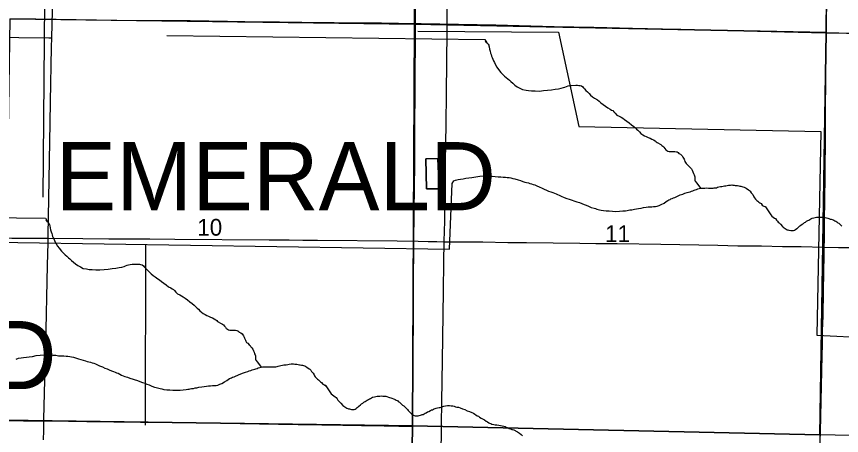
# Model space of a CAD drawing. Extents: x 2.4 to 73.1, y 4.5 to 25.6.
# Drawn here: x 44.554 to 45.586, y 20.586 to 21.11 of the extents above; entities that cross this region are included whole.
import ezdxf

# ---------------------------------------------------------------- set-up
doc = ezdxf.new("R2010")
doc.units = 0
for name, color, linetype in [('GM_X_County_Road', 7, 'Continuous'), ('GM_X_Minor_Lake', 7, 'Continuous'), ('GM_X_Minor_River', 7, 'Continuous'), ('GM_X_Section', 7, 'Continuous'), ('GM_X_Section_Text', 7, 'Continuous'), ('GM_X_Township_Road', 7, 'Continuous'), ('GM_X_Township_Text', 7, 'Continuous')]:
    doc.layers.add(name, color=color, linetype=linetype)

msp = doc.modelspace()

# ---------------------------------------------------------------- linework, layer by layer
at = {"layer": 'GM_X_County_Road'}
for points in [[(45.5667, 21.0897), (45.5668, 21.0956), (45.5675, 21.1631), (45.5681, 21.2284), (45.5684, 21.2594), (45.5686, 21.2828), (45.5688, 21.3061), (45.5692, 21.3424)], [(45.0892, 20.8284), (45.0892, 20.8291), (45.0898, 20.8539), (45.0904, 20.8943), (45.0908, 20.9285), (45.0915, 20.9751), (45.0919, 21.014), (45.0926, 21.0917), (45.0928, 21.1212), (45.0932, 21.157), (45.094, 21.2129), (45.0944, 21.2409), (45.0948, 21.2813), (45.0951, 21.3108), (45.0955, 21.331)], [(44.546, 21.1073), (44.5785, 21.107), (44.6795, 21.1057), (44.7293, 21.1053), (44.7713, 21.1049), (44.8179, 21.1042), (44.8397, 21.1039), (44.8832, 21.1034), (44.9112, 21.1031), (44.9516, 21.1027), (45.0106, 21.102), (45.0532, 21.1014)], [(45.0532, 21.1014), (45.0604, 21.1013), (45.1536, 21.0997), (45.2267, 21.0978), (45.2764, 21.0967), (45.3246, 21.0956), (45.3619, 21.0945), (45.3852, 21.0941), (45.4473, 21.0925), (45.5484, 21.0901), (45.5667, 21.0897)], [(45.5597, 20.5849), (45.5598, 20.591), (45.5619, 20.6859), (45.5622, 20.6998), (45.5624, 20.7169), (45.5629, 20.7356), (45.5635, 20.7667), (45.5638, 20.79), (45.5642, 20.8117), (45.5646, 20.8413), (45.5647, 20.8537), (45.5656, 20.9097), (45.5659, 20.9641), (45.5659, 20.9874), (45.5667, 21.0853), (45.5667, 21.0897)], [(45.5667, 21.0897), (45.5763, 21.0895), (45.6556, 21.0875), (45.769, 21.0847), (45.825, 21.0832), (45.9182, 21.0811), (45.9571, 21.0801), (45.9897, 21.0793), (46.0487, 21.0777), (46.0693, 21.0772)], [(45.0854, 20.5767), (45.0855, 20.5804), (45.0857, 20.5991), (45.086, 20.6286), (45.0868, 20.6799), (45.0877, 20.7374), (45.0882, 20.7669), (45.0887, 20.8026), (45.0892, 20.8284)]]:
    msp.add_lwpolyline(points, dxfattribs=at)
at = {"layer": 'GM_X_Minor_Lake'}
for points in [[(45.0827, 20.8944), (45.0813, 20.9324), (45.0661, 20.932)], [(45.0661, 20.932), (45.0813, 20.9324), (45.0827, 20.8944), (45.0669, 20.8945), (45.0661, 20.932)], [(45.0661, 20.932), (45.0669, 20.8945), (45.0827, 20.8944)]]:
    msp.add_lwpolyline(points, dxfattribs=at)
at = {"layer": 'GM_X_Minor_River'}
for points in [[(44.5943, 21.7157), (44.5872, 20.8842)], [(45.0559, 21.0918), (45.2321, 21.0903), (45.2574, 20.9726), (45.5599, 20.9661), (45.5553, 20.7115), (45.6213, 20.7079)], [(44.7422, 21.0863), (45.14, 21.0815)], [(45.14, 21.0815), (45.1425, 21.0771), (45.1409, 21.0794), (45.1425, 21.0771), (45.144, 21.0754), (45.1447, 21.0744), (45.1451, 21.0734), (45.1455, 21.0721), (45.1458, 21.0694), (45.1465, 21.0668), (45.147, 21.0643), (45.1477, 21.0624), (45.1482, 21.0606), (45.149, 21.0587), (45.1497, 21.0568), (45.1508, 21.0547), (45.1519, 21.0524), (45.1533, 21.0495), (45.1551, 21.0466), (45.157, 21.0439), (45.1601, 21.0402), (45.1624, 21.0377), (45.1646, 21.0356), (45.1666, 21.0338), (45.1685, 21.0321), (45.1706, 21.0305), (45.1726, 21.0288), (45.1748, 21.0266), (45.1775, 21.0243), (45.1805, 21.0221), (45.1836, 21.0205), (45.187, 21.0187), (45.1914, 21.0181), (45.1946, 21.0174), (45.1982, 21.0172), (45.203, 21.0171), (45.2081, 21.0169), (45.2132, 21.0174), (45.2184, 21.0178), (45.2233, 21.0185), (45.2279, 21.0192), (45.2321, 21.0196), (45.2354, 21.0203), (45.2382, 21.0212), (45.24, 21.0219), (45.2421, 21.0226), (45.244, 21.0232), (45.2461, 21.0237), (45.2484, 21.0238), (45.2539, 21.0241), (45.2558, 21.024), (45.2575, 21.0238), (45.259, 21.0236), (45.2609, 21.0232), (45.2624, 21.022), (45.2633, 21.0208), (45.2646, 21.0195), (45.2663, 21.0177), (45.2683, 21.0158), (45.2702, 21.0138), (45.272, 21.0117), (45.2745, 21.0097), (45.2771, 21.008), (45.2807, 21.0058), (45.2827, 21.0042), (45.2849, 21.0023), (45.2879, 21.0001), (45.2909, 20.998), (45.2939, 20.9958), (45.2966, 20.9942), (45.2984, 20.9931), (45.2999, 20.9923), (45.3012, 20.9909), (45.3029, 20.9892), (45.3049, 20.9868), (45.3081, 20.9854), (45.3102, 20.9842), (45.3123, 20.9831), (45.3147, 20.9813), (45.3175, 20.9793), (45.3203, 20.977), (45.3235, 20.9746), (45.3261, 20.9725), (45.3282, 20.9707), (45.3296, 20.9692), (45.3311, 20.9678), (45.3332, 20.9657), (45.335, 20.9637), (45.3373, 20.9622), (45.3395, 20.961), (45.3418, 20.9598), (45.344, 20.9588), (45.3465, 20.9578), (45.3487, 20.9566), (45.351, 20.9556), (45.3529, 20.9544), (45.3542, 20.9534), (45.3553, 20.9523), (45.3598, 20.9499), (45.3613, 20.9489), (45.3626, 20.9479)], [(45.3626, 20.9479), (45.3639, 20.9466), (45.365, 20.945), (45.3661, 20.9435), (45.3674, 20.9425), (45.3689, 20.9417), (45.3706, 20.9413), (45.3725, 20.9412), (45.3739, 20.9412), (45.375, 20.9414), (45.3762, 20.9414), (45.3775, 20.9413), (45.3794, 20.9409), (45.3803, 20.9407), (45.3816, 20.9399), (45.3824, 20.9389), (45.3844, 20.9379), (45.3858, 20.9368), (45.3867, 20.9356), (45.3876, 20.9343), (45.3885, 20.9327), (45.3891, 20.9316), (45.3894, 20.9304), (45.3899, 20.9289), (45.3907, 20.9275), (45.3916, 20.9262), (45.3929, 20.925), (45.3946, 20.9233), (45.3959, 20.9221), (45.397, 20.9208), (45.3983, 20.9194), (45.3992, 20.9177), (45.4001, 20.9157), (45.4008, 20.9138), (45.4015, 20.9119), (45.4023, 20.9106), (45.4026, 20.9094), (45.4026, 20.9075), (45.4026, 20.9062), (45.4027, 20.905), (45.4029, 20.9041), (45.4051, 20.9014), (45.4095, 20.8952)], [(45.099, 20.9013), (45.101, 20.9046), (45.1033, 20.9053), (45.1064, 20.9062), (45.1094, 20.9067), (45.1127, 20.9072), (45.1163, 20.9077), (45.1197, 20.9082), (45.1237, 20.9087), (45.1285, 20.9097), (45.1335, 20.9103), (45.1386, 20.9106), (45.1433, 20.9105), (45.149, 20.9102), (45.1528, 20.9099), (45.1564, 20.9094), (45.1599, 20.9094), (45.1629, 20.9091), (45.1657, 20.909), (45.168, 20.9088), (45.1703, 20.9086), (45.1726, 20.9081), (45.1748, 20.9075), (45.1775, 20.9069), (45.1814, 20.9056), (45.1843, 20.9048), (45.1873, 20.9038), (45.1899, 20.903), (45.1922, 20.9024), (45.1943, 20.9019), (45.1962, 20.9013), (45.1983, 20.9007), (45.2003, 20.9001), (45.2026, 20.8993), (45.205, 20.8983), (45.2077, 20.8969), (45.2114, 20.8955), (45.2143, 20.8941), (45.2171, 20.8929), (45.2197, 20.8917), (45.2224, 20.8907), (45.2248, 20.8899), (45.2271, 20.8889), (45.229, 20.8881), (45.2308, 20.8874), (45.2327, 20.8865), (45.2352, 20.8853), (45.2391, 20.8836), (45.2423, 20.8824), (45.2455, 20.8814), (45.255, 20.8784), (45.2582, 20.8773), (45.2614, 20.8761), (45.264, 20.8749), (45.2667, 20.8739), (45.2697, 20.8729), (45.2729, 20.8713), (45.2765, 20.8703), (45.2785, 20.8697), (45.2801, 20.8692), (45.2816, 20.8688), (45.2833, 20.8684), (45.2853, 20.868), (45.2882, 20.8673), (45.2918, 20.8669), (45.2954, 20.8668), (45.2994, 20.8665), (45.3034, 20.8662), (45.3085, 20.8665), (45.3123, 20.8668), (45.3157, 20.8671), (45.3178, 20.8674), (45.3196, 20.8678), (45.3211, 20.8681), (45.3228, 20.8683), (45.3239, 20.8684), (45.3253, 20.8686), (45.3272, 20.8691), (45.3295, 20.8695), (45.332, 20.87), (45.3354, 20.8705), (45.3383, 20.871), (45.3415, 20.8715), (45.344, 20.8718), (45.3465, 20.8719), (45.3487, 20.8721), (45.351, 20.8722), (45.3533, 20.8723), (45.3556, 20.8727), (45.3581, 20.8738), (45.3606, 20.8748), (45.3641, 20.8767), (45.3668, 20.8785), (45.3687, 20.8798), (45.3702, 20.8807), (45.3716, 20.8812), (45.3727, 20.8818), (45.3741, 20.8825), (45.3758, 20.8832), (45.3777, 20.8838)], [(44.3393, 20.8306), (45.0957, 20.8189), (45.099, 20.9013)], [(45.3777, 20.8838), (45.3842, 20.8868), (45.3875, 20.8879), (45.3902, 20.889), (45.3929, 20.8899), (45.3948, 20.8904), (45.3967, 20.8909), (45.3984, 20.8917), (45.4001, 20.8922), (45.4017, 20.8927), (45.403, 20.8931), (45.4046, 20.8936), (45.4061, 20.8943), (45.408, 20.8949), (45.4095, 20.8952), (45.4112, 20.8954), (45.4131, 20.8955), (45.4152, 20.8955), (45.4175, 20.8956), (45.4196, 20.8955), (45.4213, 20.8955), (45.4228, 20.8955), (45.4242, 20.8954), (45.4253, 20.8954), (45.4265, 20.8956), (45.4282, 20.8957), (45.4295, 20.8959), (45.431, 20.8964), (45.4326, 20.8968), (45.4345, 20.8973), (45.4364, 20.8976), (45.4381, 20.898), (45.4396, 20.8981), (45.4412, 20.8983), (45.4431, 20.8986), (45.4448, 20.899), (45.4471, 20.8991), (45.4486, 20.8993), (45.4501, 20.8992), (45.4516, 20.899), (45.453, 20.8988), (45.4545, 20.8988), (45.456, 20.8985), (45.4575, 20.8981), (45.4586, 20.8979), (45.46, 20.8977), (45.4613, 20.8975), (45.4626, 20.8971), (45.4641, 20.8966), (45.4669, 20.8952), (45.4698, 20.8933), (45.4707, 20.8925), (45.4716, 20.8915), (45.4729, 20.8896), (45.4738, 20.8886), (45.4749, 20.8875), (45.4759, 20.8855), (45.4764, 20.8844), (45.4771, 20.8832), (45.4784, 20.8817), (45.4801, 20.8801), (45.4812, 20.8792), (45.4827, 20.878), (45.484, 20.8768), (45.4853, 20.876), (45.4868, 20.8741), (45.4879, 20.8733), (45.4908, 20.8718), (45.4892, 20.8725)], [(45.4908, 20.8718), (45.4974, 20.8619), (45.499, 20.8605), (45.5007, 20.8592), (45.5022, 20.8579), (45.5035, 20.8573), (45.5046, 20.8554), (45.5058, 20.8541), (45.5069, 20.8527), (45.5079, 20.8518), (45.5096, 20.8501), (45.512, 20.8474), (45.513, 20.8464), (45.5141, 20.8455), (45.5155, 20.8447), (45.5168, 20.844), (45.5179, 20.8434), (45.5189, 20.8432), (45.5202, 20.8428), (45.5227, 20.8422), (45.5242, 20.8422), (45.5259, 20.8422), (45.5273, 20.8426), (45.5284, 20.8435), (45.5299, 20.8449), (45.5309, 20.8454), (45.532, 20.8466), (45.5337, 20.8481), (45.5352, 20.8492), (45.5368, 20.8502), (45.5383, 20.8513), (45.5396, 20.8523), (45.541, 20.853), (45.5423, 20.854), (45.5438, 20.8547), (45.5451, 20.8555), (45.5465, 20.856), (45.5476, 20.8568), (45.5491, 20.8576), (45.5512, 20.8581), (45.5529, 20.8585), (45.5547, 20.8589), (45.5564, 20.8591), (45.5583, 20.8591), (45.56, 20.8592), (45.5619, 20.859), (45.5634, 20.859), (45.5645, 20.8588), (45.5657, 20.8586), (45.567, 20.8583), (45.5689, 20.8577), (45.5703, 20.8573), (45.5718, 20.8567), (45.5729, 20.8565), (45.5754, 20.8556), (45.5765, 20.8552), (45.5775, 20.8546), (45.5788, 20.8541), (45.5801, 20.8533), (45.5813, 20.8521), (45.5826, 20.8514), (45.5837, 20.8504), (45.5851, 20.8491), (45.5864, 20.8478)], [(44.1926, 20.8625), (44.5904, 20.8578)], [(44.5904, 20.8578), (44.593, 20.8534), (44.5913, 20.8557), (44.593, 20.8534), (44.5945, 20.8516), (44.5952, 20.8507), (44.5955, 20.8497), (44.5959, 20.8484), (44.5962, 20.8457), (44.5969, 20.843), (44.5974, 20.8405), (44.5982, 20.8386), (44.5987, 20.8369), (44.5994, 20.835), (44.6001, 20.8331), (44.6012, 20.831), (44.6023, 20.8287), (44.6038, 20.8258), (44.6056, 20.8229), (44.6074, 20.8202), (44.6106, 20.8165), (44.6128, 20.814), (44.615, 20.8118), (44.6171, 20.8101), (44.619, 20.8083), (44.621, 20.8068), (44.6231, 20.805), (44.6253, 20.8029), (44.6279, 20.8005), (44.6309, 20.7984), (44.6341, 20.7968), (44.6375, 20.795), (44.6418, 20.7943), (44.645, 20.7937), (44.6487, 20.7934), (44.6534, 20.7933), (44.6585, 20.7932), (44.6637, 20.7936), (44.6688, 20.7941), (44.6738, 20.7948), (44.6784, 20.7954), (44.6825, 20.7959), (44.6858, 20.7966), (44.6887, 20.7975), (44.6904, 20.7982), (44.6925, 20.7989), (44.6944, 20.7994), (44.6965, 20.7999), (44.6988, 20.8001), (44.7043, 20.8003), (44.7062, 20.8003), (44.7079, 20.8001), (44.7094, 20.7998), (44.7113, 20.7994), (44.7128, 20.7982), (44.7138, 20.7971), (44.7151, 20.7957), (44.7167, 20.794), (44.7188, 20.792), (44.7206, 20.7901), (44.7225, 20.788), (44.7249, 20.786), (44.7275, 20.7842), (44.7311, 20.7821), (44.7332, 20.7805), (44.7354, 20.7785), (44.7384, 20.7764), (44.7414, 20.7742), (44.7444, 20.7721), (44.747, 20.7705), (44.7489, 20.7693), (44.7504, 20.7685), (44.7517, 20.7672), (44.7533, 20.7654), (44.7554, 20.7631), (44.7586, 20.7617), (44.7606, 20.7605), (44.7627, 20.7593), (44.7651, 20.7576), (44.768, 20.7556), (44.7708, 20.7532), (44.7739, 20.7509), (44.7765, 20.7488), (44.7786, 20.747), (44.7801, 20.7454), (44.7816, 20.7441), (44.7836, 20.7419), (44.7855, 20.74), (44.7877, 20.7384), (44.79, 20.7372), (44.7922, 20.736), (44.7945, 20.735), (44.7969, 20.734), (44.7992, 20.7329), (44.8014, 20.7319), (44.8033, 20.7307), (44.8046, 20.7297), (44.8057, 20.7285), (44.8103, 20.7261), (44.8118, 20.7252), (44.8131, 20.7242)], [(44.7156, 20.8247), (44.7152, 20.5987)], [(44.8131, 20.7242), (44.8144, 20.7228), (44.8155, 20.7213), (44.8166, 20.7197), (44.8179, 20.7188), (44.8194, 20.718), (44.8211, 20.7175), (44.823, 20.7175), (44.8243, 20.7175), (44.8255, 20.7176), (44.8266, 20.7176), (44.8279, 20.7176), (44.8298, 20.7172), (44.8308, 20.7169), (44.8321, 20.7162), (44.8328, 20.7152), (44.8349, 20.7142), (44.8362, 20.713), (44.8371, 20.7119), (44.838, 20.7105), (44.839, 20.709), (44.8395, 20.7078), (44.8399, 20.7067), (44.8404, 20.7051), (44.8411, 20.7038), (44.842, 20.7024), (44.8433, 20.7013), (44.845, 20.6995), (44.8463, 20.6984), (44.8474, 20.697), (44.8487, 20.6956), (44.8496, 20.6939), (44.8505, 20.692), (44.8513, 20.6901), (44.852, 20.6882), (44.8527, 20.6868), (44.8531, 20.6857), (44.853, 20.6838), (44.853, 20.6824), (44.8532, 20.6813), (44.8533, 20.6803), (44.8555, 20.6776), (44.86, 20.6715)], [(44.5537, 20.6816), (44.5568, 20.6825), (44.5599, 20.683), (44.5631, 20.6835), (44.5667, 20.6839), (44.5702, 20.6844), (44.5742, 20.6849), (44.5789, 20.6859), (44.5839, 20.6866), (44.589, 20.6869), (44.5938, 20.6868), (44.5995, 20.6864), (44.6033, 20.6862), (44.6069, 20.6857), (44.6103, 20.6856), (44.6133, 20.6854), (44.6162, 20.6853), (44.6185, 20.6851), (44.6207, 20.6848), (44.623, 20.6844), (44.6253, 20.6838), (44.6279, 20.6831), (44.6319, 20.6819), (44.6347, 20.6811), (44.6377, 20.6801), (44.6404, 20.6792), (44.6427, 20.6786), (44.6447, 20.6782), (44.6466, 20.6776), (44.6487, 20.677), (44.6508, 20.6764), (44.653, 20.6755), (44.6555, 20.6745), (44.6581, 20.6731), (44.6619, 20.6717), (44.6647, 20.6703), (44.6675, 20.6691), (44.6702, 20.6679), (44.6728, 20.6669), (44.6753, 20.6661), (44.6775, 20.6651), (44.6794, 20.6643), (44.6813, 20.6637), (44.6832, 20.6627), (44.6856, 20.6615), (44.6896, 20.6599), (44.6928, 20.6587), (44.696, 20.6577), (44.7054, 20.6546), (44.7086, 20.6536), (44.7118, 20.6524), (44.7145, 20.6512), (44.7171, 20.6502), (44.7201, 20.6491), (44.7233, 20.6476), (44.7269, 20.6465), (44.729, 20.6459), (44.7305, 20.6455), (44.732, 20.6451), (44.7337, 20.6447), (44.7358, 20.6442), (44.7386, 20.6436), (44.7422, 20.6431), (44.7458, 20.6431), (44.7498, 20.6428), (44.7538, 20.6425), (44.759, 20.6428), (44.7628, 20.6431), (44.7662, 20.6434), (44.7683, 20.6437), (44.77, 20.644), (44.7715, 20.6444), (44.7732, 20.6445), (44.7744, 20.6447), (44.7757, 20.6449), (44.7776, 20.6454), (44.7799, 20.6457), (44.7824, 20.6462), (44.7858, 20.6467), (44.7887, 20.6472), (44.792, 20.6477), (44.7944, 20.648), (44.7969, 20.6482), (44.7992, 20.6483), (44.8015, 20.6485), (44.8038, 20.6486), (44.806, 20.6489), (44.8085, 20.65), (44.811, 20.6511), (44.8145, 20.6529), (44.8172, 20.6548), (44.8191, 20.656), (44.8207, 20.657), (44.822, 20.6575), (44.8232, 20.658), (44.8245, 20.6588), (44.8262, 20.6595), (44.8282, 20.66)], [(44.8282, 20.66), (44.8347, 20.6631), (44.8379, 20.6642), (44.8406, 20.6652), (44.8433, 20.6661), (44.8452, 20.6667), (44.8471, 20.6672), (44.8489, 20.6679), (44.8506, 20.6684), (44.8521, 20.669), (44.8535, 20.6693), (44.855, 20.6699), (44.8565, 20.6706), (44.8584, 20.6711), (44.86, 20.6715), (44.8617, 20.6716), (44.8636, 20.6718), (44.8657, 20.6717), (44.868, 20.6719), (44.8701, 20.6718), (44.8718, 20.6718), (44.8733, 20.6717), (44.8746, 20.6717), (44.8758, 20.6717), (44.8769, 20.6718), (44.8786, 20.672), (44.88, 20.6722), (44.8815, 20.6727), (44.883, 20.673), (44.8849, 20.6736), (44.8868, 20.6739), (44.8886, 20.6742), (44.8901, 20.6744), (44.8916, 20.6745), (44.8935, 20.6749), (44.8952, 20.6752), (44.8975, 20.6754), (44.899, 20.6755), (44.9006, 20.6755), (44.9021, 20.6753), (44.9034, 20.675), (44.9049, 20.675), (44.9064, 20.6748), (44.9079, 20.6744), (44.9091, 20.6742), (44.9104, 20.6739), (44.9117, 20.6737), (44.9131, 20.6733), (44.9146, 20.6729), (44.9174, 20.6715), (44.9202, 20.6695), (44.9211, 20.6688), (44.9221, 20.6678), (44.9233, 20.6659), (44.9243, 20.6649), (44.9254, 20.6637), (44.9263, 20.6618), (44.9268, 20.6607), (44.9276, 20.6595), (44.9289, 20.6579), (44.9305, 20.6564), (44.9317, 20.6554), (44.9332, 20.6542), (44.9345, 20.6531), (44.9358, 20.6523), (44.9373, 20.6503), (44.9384, 20.6496), (44.9412, 20.648), (44.9397, 20.6488)], [(44.9412, 20.648), (44.9479, 20.6381), (44.9494, 20.6368), (44.9511, 20.6355), (44.9526, 20.6341), (44.954, 20.6336), (44.9551, 20.6317), (44.9562, 20.6303), (44.9574, 20.629), (44.9583, 20.628), (44.96, 20.6263), (44.9625, 20.6236), (44.9634, 20.6227), (44.9646, 20.6217), (44.9659, 20.621), (44.9672, 20.6202), (44.9684, 20.6196), (44.9693, 20.6194), (44.9707, 20.6191), (44.9731, 20.6185), (44.9747, 20.6185), (44.9764, 20.6185), (44.9777, 20.6189), (44.9788, 20.6198), (44.9804, 20.6211), (44.9813, 20.6217), (44.9825, 20.6228), (44.9842, 20.6243), (44.9857, 20.6255), (44.9872, 20.6264), (44.9887, 20.6276), (44.9901, 20.6285), (44.9914, 20.6293), (44.9927, 20.6302), (44.9943, 20.631), (44.9956, 20.6317), (44.9969, 20.6323), (44.9981, 20.6331), (44.9996, 20.6338), (45.0017, 20.6344), (45.0034, 20.6347), (45.0051, 20.6351), (45.0068, 20.6353), (45.0087, 20.6353), (45.0104, 20.6355), (45.0123, 20.6353), (45.0139, 20.6353), (45.015, 20.6351), (45.0161, 20.6349), (45.0175, 20.6345), (45.0194, 20.6339), (45.0207, 20.6336), (45.0222, 20.633), (45.0234, 20.6328), (45.0258, 20.6318), (45.027, 20.6315), (45.0279, 20.6309), (45.0292, 20.6303), (45.0306, 20.6295), (45.0317, 20.6284), (45.033, 20.6276), (45.0342, 20.6267), (45.0355, 20.6253), (45.0368, 20.624), (45.0384, 20.6231), (45.0395, 20.6221), (45.0404, 20.6212), (45.0416, 20.62), (45.0431, 20.6185), (45.0441, 20.6171), (45.045, 20.6162), (45.046, 20.6151), (45.0471, 20.6141), (45.0482, 20.613), (45.0494, 20.612), (45.0505, 20.6114), (45.0516, 20.6109), (45.0528, 20.6105), (45.0541, 20.6105), (45.0564, 20.6107), (45.0579, 20.6108), (45.0593, 20.6112), (45.0606, 20.6116), (45.0617, 20.612), (45.0629, 20.6123), (45.064, 20.6129), (45.0653, 20.6137), (45.0667, 20.6144), (45.0682, 20.6154), (45.0699, 20.6161), (45.072, 20.6173), (45.0733, 20.6178), (45.0745, 20.6182), (45.0756, 20.6188), (45.0766, 20.6191), (45.0777, 20.6195), (45.0792, 20.6199), (45.0809, 20.6205), (45.0828, 20.6208), (45.0842, 20.621), (45.0886, 20.6225)], [(45.0886, 20.6225), (45.0908, 20.6229), (45.0933, 20.6233), (45.0958, 20.6233), (45.0979, 20.6231), (45.1, 20.6229), (45.1017, 20.6225), (45.1034, 20.6219), (45.1049, 20.6215), (45.1068, 20.6212), (45.1089, 20.6204), (45.1121, 20.6194), (45.1148, 20.6183), (45.1178, 20.6169), (45.1209, 20.616), (45.1235, 20.6148), (45.1256, 20.6137), (45.1275, 20.6127), (45.1288, 20.6118), (45.1304, 20.6106), (45.1319, 20.6099), (45.1334, 20.6089), (45.1351, 20.6076), (45.1376, 20.6062), (45.1395, 20.6053), (45.1416, 20.6039), (45.1433, 20.6028), (45.1448, 20.6018), (45.1459, 20.6013), (45.1473, 20.6007), (45.1488, 20.6001), (45.1513, 20.5997), (45.153, 20.5994), (45.1549, 20.5992), (45.1572, 20.599), (45.1594, 20.5984), (45.1617, 20.598), (45.1636, 20.5974), (45.1653, 20.597), (45.1667, 20.5965), (45.168, 20.5961), (45.1691, 20.5955), (45.1705, 20.5947), (45.1722, 20.5942), (45.1735, 20.5936), (45.1746, 20.5932), (45.176, 20.5928), (45.1798, 20.5911), (45.1809, 20.5903), (45.1822, 20.5896), (45.1834, 20.5888), (45.1853, 20.5871), (45.187, 20.5856)]]:
    msp.add_lwpolyline(points, dxfattribs=at)
at = {"layer": 'GM_X_Section'}
for points in [[(45.0699, 21.6145), (45.571, 21.611), (45.5668, 21.0901), (45.052, 21.1004), (45.0559, 21.6146)], [(44.5462, 21.107), (45.052, 21.1004), (45.0495, 20.5979), (44.5387, 20.6052)], [(45.5668, 21.0901), (45.559, 20.5866), (45.0495, 20.5979), (45.052, 21.1004)], [(45.5668, 21.0901), (46.0691, 21.0768), (46.0595, 20.5758), (45.559, 20.5866)], [(44.5387, 20.6052), (45.0495, 20.5979), (45.0419, 20.0948), (44.5304, 20.1038)], [(45.559, 20.5866), (45.5498, 20.0854), (45.0419, 20.0948), (45.0495, 20.5979)]]:
    msp.add_lwpolyline(points, close=True, dxfattribs=at)
at = {"layer": 'GM_X_Township_Road'}
msp.add_line((45.0494, 20.5975), (45.0496, 20.6171), dxfattribs=at)
for points in [[(45.0532, 21.1014), (45.0531, 21.1042), (45.0538, 21.1492), (45.0539, 21.1663), (45.0543, 21.213), (45.0546, 21.2363), (45.0546, 21.2425), (45.0548, 21.2611), (45.0552, 21.2813), (45.0554, 21.3046), (45.0555, 21.3311), (45.0555, 21.3457), (45.0555, 21.3465), (45.0555, 21.3474), (45.0556, 21.3485), (45.0557, 21.3494), (45.0559, 21.3502), (45.0563, 21.3508)], [(44.5982, 21.0835), (44.6011, 21.2009), (44.6015, 21.2268), (44.6024, 21.2331), (44.6041, 21.239)], [(45.0496, 20.6171), (45.0497, 20.6236), (45.05, 20.6453), (45.05, 20.6546), (45.0503, 20.6857), (45.0505, 20.7355), (45.0506, 20.7588), (45.0508, 20.7728), (45.0506, 20.7857), (45.0511, 20.8151), (45.0512, 20.826), (45.0516, 20.8664), (45.0522, 20.9254), (45.0525, 20.9627), (45.0532, 21.0902), (45.0532, 21.098), (45.0532, 21.1014)], [(44.0993, 21.0873), (44.101, 21.0873), (44.1183, 21.0873), (44.1385, 21.087), (44.1992, 21.0867), (44.2506, 21.0861), (44.3051, 21.0857), (44.3424, 21.0854), (44.3844, 21.085), (44.4109, 21.0849), (44.4545, 21.0847), (44.484, 21.0845), (44.5572, 21.0839), (44.5946, 21.0835), (44.5982, 21.0835)], [(44.5938, 20.8327), (44.5939, 20.8371), (44.5943, 20.8589), (44.5963, 20.9771), (44.5967, 21.0035), (44.598, 21.0719), (44.5982, 21.0835)], [(44.095, 20.837), (44.0976, 20.8369), (44.1147, 20.8366), (44.1333, 20.8362), (44.1877, 20.8353), (44.3121, 20.8331), (44.3509, 20.833), (44.3696, 20.8331), (44.4193, 20.8332), (44.4442, 20.8331), (44.4893, 20.833), (44.5484, 20.8329), (44.5919, 20.8327), (44.5938, 20.8327)], [(44.5881, 20.5803), (44.5882, 20.5923), (44.5885, 20.6063), (44.5901, 20.6715), (44.5908, 20.6979), (44.5929, 20.7989), (44.5936, 20.8271), (44.5938, 20.8327)], [(44.5938, 20.8327), (44.637, 20.8323), (44.6696, 20.8321), (44.6976, 20.8319), (44.7209, 20.8318), (44.752, 20.8315), (44.8701, 20.8306), (44.895, 20.8305), (44.9121, 20.8304), (44.9308, 20.8302), (45.0302, 20.8294), (45.0567, 20.829), (45.0691, 20.8288), (45.08, 20.8286), (45.0892, 20.8284)], [(45.0892, 20.8284), (45.0909, 20.8283), (45.1126, 20.8282), (45.1375, 20.828), (45.1686, 20.8275), (45.1919, 20.8273), (45.2587, 20.8265), (45.2789, 20.8261), (45.3054, 20.8259), (45.3598, 20.8251), (45.4313, 20.8239), (45.4561, 20.8233), (45.4857, 20.8231), (45.5121, 20.8225), (45.5354, 20.8222), (45.5634, 20.8217), (45.582, 20.8213), (45.596, 20.8213), (45.599, 20.8212)], [(44.5396, 20.6046), (44.5413, 20.6046), (44.5631, 20.6044), (44.5879, 20.6042), (44.619, 20.6038), (44.6423, 20.6035), (44.7092, 20.6027), (44.7294, 20.6024), (44.7558, 20.6021), (44.8102, 20.6014), (44.8817, 20.6002), (44.9066, 20.5996), (44.9361, 20.5993), (44.9625, 20.5988), (44.9858, 20.5985), (45.0138, 20.5979), (45.0325, 20.5975), (45.0465, 20.5975), (45.0494, 20.5975)], [(45.0467, 20.3461), (45.0468, 20.3516), (45.0476, 20.4107), (45.048, 20.4495), (45.0487, 20.5194), (45.0492, 20.5707), (45.0494, 20.5972), (45.0494, 20.5975)]]:
    msp.add_lwpolyline(points, dxfattribs=at)

# ---------------------------------------------------------------- texts
at = {"layer": 'GM_X_Section_Text'}
for s, p in [('10', (44.7803, 20.8359)), ('11', (45.2903, 20.828))]:
    msp.add_text(s, height=0.02093, rotation=0, dxfattribs=at).set_placement(p)
at = {"layer": 'GM_X_Township_Text'}
for p in [(44.6028, 20.8677), (44.0533, 20.6439)]:
    msp.add_text('EMERALD', height=0.08523, rotation=0, dxfattribs=at).set_placement(p)

doc.saveas('drawing.dxf')
